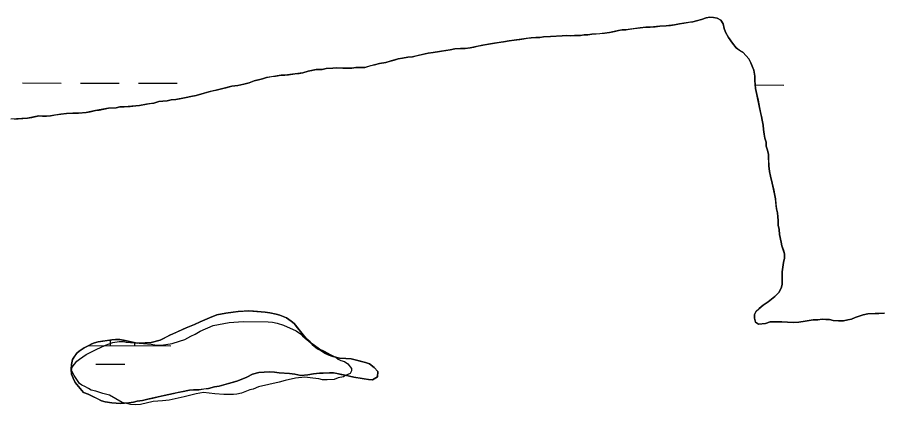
# Model space of a CAD drawing. Extents: x 3161514 to 3199414, y 831166 to 856601.
# Drawn here: x 3189403 to 3190119, y 837071 to 837392 of the extents above; entities that cross this region are included whole.
import ezdxf

# ---------------------------------------------------------------- set-up
doc = ezdxf.new("R2010")
doc.units = 0
for name, color, linetype in [('V-SITE-VEGE', 7, 'Continuous'), ('V-TOPO-SHOR', 7, 'Continuous'), ('V-WETL-SWMP', 7, 'Continuous')]:
    doc.layers.add(name, color=color, linetype=linetype)

msp = doc.modelspace()

# ---------------------------------------------------------------- linework, layer by layer
at = {"layer": 'V-SITE-VEGE'}
msp.add_lwpolyline([(3189454.71, 837089.07), (3189450.28, 837095.73), (3189448.25, 837099.92), (3189448.64, 837102.69), (3189452.51, 837107.5), (3189454.62, 837109.21), (3189460.22, 837112.96), (3189468.96, 837117.36), (3189472.1, 837118.71), (3189476.29, 837120.74), (3189482.22, 837123.09), (3189487.44, 837123.72), (3189491.25, 837123.67), (3189493.33, 837123.3), (3189507.55, 837122.08), (3189514.14, 837121.65), (3189518.3, 837120.9), (3189522.46, 837120.84), (3189531.51, 837122.12), (3189537.44, 837124.13), (3189541.96, 837125.46), (3189546.86, 837128.17), (3189550.35, 837129.86), (3189554.55, 837132.24), (3189565.37, 837136.96), (3189578.6, 837139.57), (3189590.06, 837140.47), (3189610.89, 837140.2), (3189614.35, 837139.81), (3189618.17, 837139.07), (3189623.35, 837137.27), (3189634.05, 837132.62), (3189637.49, 837130.14), (3189639.21, 837128.39), (3189643.33, 837124.86), (3189647.1, 837121.34), (3189651.57, 837117.81), (3189654.33, 837116.39), (3189658.12, 837113.91), (3189660.53, 837112.84), (3189664.33, 837111.4), (3189666.41, 837111.03), (3189668.82, 837109.26), (3189670.89, 837108.2), (3189674, 837107.11), (3189676.75, 837105.34), (3189679.83, 837101.48), (3189679.8, 837099.4), (3189678.73, 837097.33), (3189674.89, 837095.65), (3189673.15, 837094.63), (3189668.62, 837093.64), (3189665.48, 837092.3), (3189659.57, 837092.02), (3189655.76, 837092.07), (3189652.64, 837092.81), (3189647.79, 837093.56), (3189641.2, 837094.34), (3189633.55, 837093.4), (3189624.85, 837091.42), (3189619.97, 837090.1), (3189602.91, 837086.15), (3189598.38, 837084.47), (3189595.59, 837083.81), (3189588.61, 837081.12), (3189584.78, 837080.13), (3189582, 837079.82), (3189574.02, 837079.92), (3189566.73, 837080.36), (3189557.37, 837081.52), (3189551.11, 837080.56), (3189541.36, 837077.91), (3189528.83, 837075.29), (3189523.26, 837074.67), (3189515.62, 837074.07), (3189505.18, 837071.77), (3189501.35, 837071.47), (3189496.84, 837071.53), (3189489.92, 837073.35), (3189479.58, 837079.39), (3189474.05, 837080.84), (3189468.17, 837082.65), (3189464.36, 837083.4), (3189462.29, 837084.81), (3189459.19, 837086.59), (3189456.78, 837087.66)], close=True, dxfattribs=at)
at = {"layer": 'V-TOPO-SHOR'}
for points in [[(3189819.09, 837373.93), (3189822.39, 837374.39), (3189825.44, 837374.86), (3189828.49, 837375.33), (3189832.3, 837375.53), (3189835.6, 837375.49), (3189838.64, 837375.96), (3189844.23, 837376.4), (3189849.05, 837376.59), (3189853.87, 837376.78), (3189857.68, 837377.24), (3189860.72, 837376.95), (3189864.27, 837377.15), (3189869.09, 837377.09), (3189872.14, 837377.56), (3189875.19, 837377.78), (3189878.49, 837378.24), (3189882.04, 837378.45), (3189885.09, 837378.67), (3189889.15, 837379.12), (3189893.21, 837379.58), (3189897.29, 837380.54), (3189900.59, 837381.26), (3189903.64, 837381.72), (3189906.69, 837381.94), (3189909.73, 837382.41), (3189913.54, 837382.87), (3189918.62, 837383.57), (3189923.2, 837384.01), (3189926.75, 837383.97), (3189930.81, 837384.43), (3189934.87, 837384.88), (3189939.95, 837385.07), (3189943.5, 837385.53), (3189946.81, 837386), (3189951.13, 837386.7), (3189954.69, 837387.42), (3189959, 837388.12), (3189962.06, 837388.59), (3189965.11, 837389.31), (3189969.18, 837390.28), (3189973, 837391.75), (3189976.05, 837392.22), (3189979.09, 837392.18), (3189982.13, 837391.63), (3189985.15, 837389.82), (3189987.14, 837386.75), (3189988.1, 837382.93), (3189989.08, 837379.88), (3189991.56, 837375.53), (3189994.8, 837370.93), (3189998.04, 837366.83), (3190000.56, 837365.02), (3190003.58, 837363.21), (3190006.33, 837360.39), (3190008.33, 837357.82), (3190010.06, 837354.5), (3190011.29, 837351.7), (3190012.52, 837348.39), (3190013.47, 837343.56), (3190013.43, 837340.01), (3190013.63, 837336.2), (3190013.84, 837333.15), (3190015.05, 837328.32), (3190016.01, 837323.74), (3190017.2, 837317.64), (3190018.16, 837313.32), (3190018.88, 837310.01), (3190019.34, 837306.96), (3190020.31, 837302.89), (3190020.52, 837299.34), (3190020.97, 837295.53), (3190021.69, 837292.22), (3190022.67, 837288.91), (3190022.88, 837285.62), (3190023.85, 837282.31), (3190024.56, 837278.75), (3190024.76, 837274.43), (3190024.95, 837269.36), (3190025.65, 837264.53), (3190026.36, 837260.72), (3190027.81, 837254.87), (3190029.01, 837249.27), (3190029.73, 837245.97), (3190030.44, 837241.9), (3190030.89, 837237.58), (3190031.34, 837233.52), (3190032.06, 837230.21), (3190032.27, 837226.91), (3190032.74, 837223.87), (3190032.69, 837220.06), (3190033.41, 837216.5), (3190033.86, 837212.44), (3190035.05, 837206.08), (3190035.77, 837203.03), (3190037, 837199.47), (3190037.97, 837196.41), (3190037.93, 837192.86), (3190037.12, 837189.32), (3190036.56, 837185.27), (3190036.01, 837181.47)], [(3189421.15, 837310.52), (3189424.19, 837310.48), (3189427.49, 837310.44), (3189430.79, 837310.65), (3189434.85, 837311.36), (3189439.43, 837312.06), (3189444, 837312.51), (3189449.33, 837312.95), (3189453.89, 837312.89), (3189460.23, 837313.32), (3189463.54, 837314.04), (3189467.86, 837314.99), (3189470.92, 837315.46), (3189474.98, 837316.17), (3189478.79, 837316.89), (3189485.14, 837317.31), (3189488.19, 837318.04), (3189491.74, 837317.99), (3189496.57, 837318.43), (3189501.39, 837318.88), (3189504.44, 837319.1), (3189510.03, 837320.29), (3189513.08, 837320.76), (3189516.13, 837321.23), (3189520.46, 837322.44), (3189523.76, 837322.91), (3189527.31, 837323.12), (3189530.62, 837323.83), (3189534.43, 837324.29), (3189538.75, 837325), (3189543.07, 837325.7), (3189546.88, 837326.67), (3189551.2, 837327.38), (3189557.82, 837329.32), (3189561.64, 837330.54), (3189564.69, 837331.26), (3189567.75, 837331.98), (3189572.32, 837332.94), (3189576.9, 837334.15), (3189580.72, 837335.11), (3189585.8, 837335.81), (3189590.63, 837336.77), (3189594.96, 837337.98), (3189599.29, 837339.7), (3189602.85, 837340.41), (3189606.16, 837341.13), (3189609.47, 837342.36), (3189613.54, 837343.07), (3189616.84, 837343.53), (3189621.67, 837344.23), (3189624.71, 837344.19), (3189627.76, 837344.66), (3189632.84, 837345.36), (3189636.4, 837345.82), (3189639.44, 837346.29), (3189643.77, 837347.5), (3189646.82, 837348.22), (3189650.38, 837348.94), (3189655.46, 837349.13), (3189658.76, 837349.85), (3189664.34, 837350.03), (3189667.39, 837350.24), (3189672.46, 837350.18), (3189676.26, 837350.13), (3189680.07, 837350.08), (3189683.37, 837350.55), (3189687.68, 837350.74), (3189690.73, 837350.71), (3189695.82, 837352.17), (3189698.87, 837352.89), (3189702.94, 837353.85), (3189708.02, 837354.8), (3189711.84, 837355.77), (3189715.15, 837356.74), (3189718.46, 837357.71), (3189722.02, 837358.42), (3189726.34, 837359.13), (3189730.15, 837359.59), (3189733.2, 837360.31), (3189736.76, 837361.03), (3189743.12, 837362.47), (3189747.19, 837363.18), (3189751, 837363.63), (3189754.3, 837364.1), (3189757.86, 837364.82), (3189761.41, 837365.28), (3189765.23, 837365.99), (3189769.8, 837366.44), (3189773.85, 837366.39), (3189777.92, 837366.84), (3189780.97, 837367.56), (3189784.02, 837368.29), (3189788.35, 837369.24), (3189791.4, 837369.71), (3189794.7, 837370.18), (3189798, 837370.9), (3189801.31, 837371.36), (3189805.37, 837371.82), (3189810.2, 837372.77), (3189814.27, 837373.23), (3189819.09, 837373.93)], [(3189401.08, 837307.98), (3189404.12, 837308.2), (3189407.93, 837308.41), (3189411.74, 837308.61), (3189415.3, 837309.33), (3189421.15, 837310.52)], [(3190036.01, 837181.47), (3190035.96, 837177.92), (3190035.92, 837174.37), (3190035.88, 837171.08), (3190035.07, 837168.04), (3190033.25, 837164.26), (3190029.91, 837161.01), (3190027.1, 837158.76), (3190024.53, 837156.51), (3190020.18, 837153.78), (3190016.85, 837151.03), (3190014.54, 837149.03), (3190013.24, 837146.26), (3190013.2, 837143.21), (3190013.92, 837139.91), (3190016.43, 837138.1), (3190022.28, 837138.79), (3190026.1, 837140.01), (3190029.65, 837139.96), (3190032.69, 837140.18), (3190035.73, 837140.14), (3190040.29, 837139.83), (3190045.11, 837139.51), (3190049.68, 837139.71), (3190055.01, 837140.65), (3190058.32, 837141.12), (3190061.62, 837141.84), (3190065.43, 837141.79), (3190068.98, 837142.25), (3190072.02, 837141.96), (3190075.06, 837141.92), (3190078.1, 837141.12), (3190082.66, 837140.81), (3190086.72, 837141.01), (3190090.28, 837141.73), (3190093.33, 837142.2), (3190096.39, 837143.68), (3190099.7, 837144.91), (3190103.01, 837145.88), (3190106.83, 837146.84), (3190112.92, 837147.02), (3190115.96, 837146.98), (3190120.78, 837147.17)], [(3189458.07, 837081.45), (3189461.81, 837080.15), (3189465.9, 837078.31), (3189469.45, 837076.48), (3189472.82, 837074.65), (3189475.85, 837073.72), (3189481.56, 837072.93), (3189484.96, 837072.71), (3189488.7, 837072.48), (3189491.93, 837072.62), (3189495.51, 837072.93), (3189499.27, 837073.6), (3189502.31, 837074.28), (3189506.97, 837074.93), (3189511.28, 837076.13), (3189515.4, 837076.97), (3189519.71, 837077.99), (3189524.73, 837078.99), (3189528.67, 837080.02), (3189532.44, 837080.86), (3189535.84, 837081.54), (3189540.5, 837082.37), (3189545.7, 837083.38), (3189549.1, 837083.69), (3189553.39, 837083.82), (3189557.69, 837084.48), (3189561.45, 837084.96), (3189566.29, 837086.15), (3189570.23, 837086.82), (3189574.9, 837088.19), (3189577.95, 837089.05), (3189582.26, 837090.24), (3189585.67, 837091.27), (3189593.21, 837094.21), (3189597.9, 837096.84), (3189603.1, 837098.2), (3189612.04, 837098.8), (3189615.97, 837098.4), (3189619.9, 837097.81), (3189624.19, 837097.58), (3189628.47, 837097.34), (3189632.94, 837096.75), (3189637.93, 837095.79), (3189643.48, 837096.26), (3189648.31, 837097.09), (3189653.15, 837097.56), (3189656.37, 837097.7), (3189661.56, 837097.99), (3189664.95, 837097.77), (3189667.98, 837097.2), (3189671.2, 837096.62), (3189674.41, 837096.04), (3189677.97, 837095.1), (3189681.71, 837094.34), (3189686.89, 837093.56), (3189690.28, 837092.98), (3189693.84, 837092.22), (3189697.24, 837092.18), (3189701.21, 837094.63), (3189701.44, 837099.09), (3189698.62, 837102.35), (3189694.55, 837105.26), (3189691.34, 837106.37), (3189685.11, 837108.06), (3189679.4, 837109.57), (3189674.94, 837109.62), (3189669.93, 837110.04), (3189665.66, 837111.17), (3189662.28, 837112.65), (3189657.31, 837115.39), (3189653.23, 837117.59), (3189648.09, 837121.41), (3189645.61, 837123.41), (3189642.25, 837126.31), (3189638.55, 837130.65), (3189635.03, 837135.16), (3189632.22, 837138.59), (3189629.92, 837140.59), (3189626.02, 837143.32), (3189620.33, 837145.54), (3189617.3, 837146.47), (3189612.13, 837147.61), (3189608.2, 837148.2), (3189598.73, 837148.85), (3189594.45, 837149.09), (3189591.05, 837148.95), (3189585.86, 837148.66), (3189581.92, 837147.99), (3189575.83, 837147.18), (3189572.79, 837146.68), (3189568.3, 837145.84), (3189562.2, 837143.42), (3189554.47, 837140.12), (3189549.79, 837137.85), (3189542.96, 837135.08), (3189532.89, 837130.56), (3189529.47, 837128.99), (3189526.41, 837127.43), (3189521.55, 837124.98), (3189514.02, 837122.93), (3189509.01, 837122.64)], [(3189509.01, 837122.64), (3189502.57, 837122.54), (3189494.9, 837124.07), (3189491.16, 837124.83), (3189488.13, 837125.41), (3189484.55, 837125.45), (3189481.51, 837125.14), (3189477.93, 837124.64), (3189473.63, 837123.98), (3189470.23, 837123.49), (3189467.18, 837122.82), (3189464.84, 837121.95), (3189462.5, 837120.55), (3189458.54, 837118.46), (3189454.57, 837115.82), (3189452.41, 837114.24), (3189451.49, 837112.82), (3189448.94, 837108.92), (3189447.99, 837104.64), (3189447.77, 837100.89), (3189448.25, 837096.78), (3189449.46, 837093.36), (3189451.02, 837089.77), (3189458.07, 837081.45)]]:
    msp.add_lwpolyline(points, dxfattribs=at)
at = {"layer": 'V-WETL-SWMP'}
for p, q in [((3189946.8, 837385.99), (3189939.95, 837385.07)), ((3189951.12, 837386.7), (3189946.8, 837385.99)), ((3189954.68, 837387.41), (3189951.12, 837386.7)), ((3189962.05, 837388.59), (3189954.68, 837387.41)), ((3189969.18, 837390.27), (3189962.05, 837388.59)), ((3189973, 837391.75), (3189969.18, 837390.27)), ((3189976.05, 837392.21), (3189973, 837391.75)), ((3189979.09, 837392.18), (3189976.05, 837392.21)), ((3189982.13, 837391.63), (3189979.09, 837392.18)), ((3189985.15, 837389.82), (3189982.13, 837391.63)), ((3189987.14, 837386.75), (3189985.15, 837389.82)), ((3189988.1, 837382.93), (3189987.14, 837386.75)), ((3189885.09, 837378.66), (3189878.49, 837378.24)), ((3189893.21, 837379.57), (3189885.09, 837378.66)), ((3189900.59, 837381.26), (3189893.21, 837379.57)), ((3189903.64, 837381.72), (3189900.59, 837381.26)), ((3189906.68, 837381.94), (3189903.64, 837381.72)), ((3189918.62, 837383.56), (3189906.68, 837381.94)), ((3189923.19, 837384.01), (3189918.62, 837383.56)), ((3189926.74, 837383.97), (3189923.19, 837384.01)), ((3189934.87, 837384.88), (3189926.74, 837383.97)), ((3189939.95, 837385.07), (3189934.87, 837384.88)), ((3189989.08, 837379.88), (3189988.1, 837382.93)), ((3189991.56, 837375.53), (3189989.08, 837379.88)), ((3189805.37, 837371.82), (3189798, 837370.9)), ((3189810.2, 837372.77), (3189805.37, 837371.82)), ((3189814.26, 837373.22), (3189810.2, 837372.77)), ((3189828.49, 837375.33), (3189814.26, 837373.22)), ((3189832.3, 837375.53), (3189828.49, 837375.33)), ((3189835.59, 837375.49), (3189832.3, 837375.53)), ((3189838.64, 837375.96), (3189835.59, 837375.49)), ((3189844.23, 837376.39), (3189838.64, 837375.96)), ((3189853.87, 837376.78), (3189844.23, 837376.39)), ((3189857.68, 837377.24), (3189853.87, 837376.78)), ((3189860.72, 837376.94), (3189857.68, 837377.24)), ((3189864.27, 837377.15), (3189860.72, 837376.94)), ((3189869.09, 837377.09), (3189864.27, 837377.15)), ((3189872.14, 837377.56), (3189869.09, 837377.09)), ((3189875.18, 837377.77), (3189872.14, 837377.56)), ((3189878.49, 837378.24), (3189875.18, 837377.77)), ((3189994.8, 837370.93), (3189991.56, 837375.53)), ((3189754.3, 837364.1), (3189747.18, 837363.17)), ((3189757.86, 837364.81), (3189754.3, 837364.1)), ((3189761.41, 837365.27), (3189757.86, 837364.81)), ((3189765.23, 837365.99), (3189761.41, 837365.27)), ((3189769.8, 837366.44), (3189765.23, 837365.99)), ((3189773.85, 837366.38), (3189769.8, 837366.44)), ((3189777.92, 837366.84), (3189773.85, 837366.38)), ((3189788.34, 837369.24), (3189777.92, 837366.84)), ((3189794.7, 837370.18), (3189788.34, 837369.24)), ((3189798, 837370.9), (3189794.7, 837370.18)), ((3189998.04, 837366.83), (3189994.8, 837370.93)), ((3190000.55, 837365.02), (3189998.04, 837366.83)), ((3190003.57, 837363.21), (3190000.55, 837365.02)), ((3189718.46, 837357.71), (3189711.84, 837355.76)), ((3189722.02, 837358.42), (3189718.46, 837357.71)), ((3189726.34, 837359.13), (3189722.02, 837358.42)), ((3189730.15, 837359.59), (3189726.34, 837359.13)), ((3189743.12, 837362.46), (3189730.15, 837359.59)), ((3189747.18, 837363.17), (3189743.12, 837362.46)), ((3190006.33, 837360.38), (3190003.57, 837363.21)), ((3190008.32, 837357.82), (3190006.33, 837360.38)), ((3190010.06, 837354.5), (3190008.32, 837357.82)), ((3189658.76, 837349.84), (3189655.46, 837349.12)), ((3189664.34, 837350.03), (3189658.76, 837349.84)), ((3189667.39, 837350.24), (3189664.34, 837350.03)), ((3189680.07, 837350.08), (3189667.39, 837350.24)), ((3189683.37, 837350.54), (3189680.07, 837350.08)), ((3189687.68, 837350.74), (3189683.37, 837350.54)), ((3189690.73, 837350.7), (3189687.68, 837350.74)), ((3189695.82, 837352.16), (3189690.73, 837350.7)), ((3189698.87, 837352.88), (3189695.82, 837352.16)), ((3189702.94, 837353.85), (3189698.87, 837352.88)), ((3189708.02, 837354.8), (3189702.94, 837353.85)), ((3189711.84, 837355.76), (3189708.02, 837354.8)), ((3190011.29, 837351.7), (3190010.06, 837354.5)), ((3190012.52, 837348.38), (3190011.29, 837351.7)), ((3189613.53, 837343.06), (3189609.47, 837342.36)), ((3189621.66, 837344.23), (3189613.53, 837343.06)), ((3189624.71, 837344.19), (3189621.66, 837344.23)), ((3189639.44, 837346.29), (3189624.71, 837344.19)), ((3189643.77, 837347.5), (3189639.44, 837346.29)), ((3189650.38, 837348.94), (3189643.77, 837347.5)), ((3189655.46, 837349.12), (3189650.38, 837348.94)), ((3190013.47, 837343.55), (3190012.52, 837348.38)), ((3190013.42, 837340), (3190013.47, 837343.55)), ((3189407.5, 837337.9), (3189439.5, 837337.81)), ((3189455.5, 837337.77), (3189487.5, 837337.68)), ((3189503.5, 837337.64), (3189535.5, 837337.55)), ((3189585.8, 837335.81), (3189580.72, 837335.11)), ((3189590.63, 837336.76), (3189585.8, 837335.81)), ((3189594.96, 837337.98), (3189590.63, 837336.76)), ((3189599.29, 837339.7), (3189594.96, 837337.98)), ((3189606.16, 837341.13), (3189599.29, 837339.7)), ((3189609.47, 837342.36), (3189606.16, 837341.13)), ((3190013.84, 837333.15), (3190013.42, 837340)), ((3190013.66, 837336.23), (3190037.41, 837336.16)), ((3189561.64, 837330.54), (3189551.2, 837327.37)), ((3189567.75, 837331.98), (3189561.64, 837330.54)), ((3189572.32, 837332.94), (3189567.75, 837331.98)), ((3189580.72, 837335.11), (3189572.32, 837332.94)), ((3190015.05, 837328.32), (3190013.84, 837333.15)), ((3190017.2, 837317.64), (3190015.05, 837328.32)), ((3189516.13, 837321.23), (3189510.03, 837320.29)), ((3189520.45, 837322.44), (3189516.13, 837321.23)), ((3189523.76, 837322.9), (3189520.45, 837322.44)), ((3189527.31, 837323.11), (3189523.76, 837322.9)), ((3189530.62, 837323.83), (3189527.31, 837323.11)), ((3189534.43, 837324.29), (3189530.62, 837323.83)), ((3189543.07, 837325.7), (3189534.43, 837324.29)), ((3189546.88, 837326.67), (3189543.07, 837325.7)), ((3189551.2, 837327.37), (3189546.88, 837326.67)), ((3189467.86, 837314.99), (3189460.23, 837313.32)), ((3189478.79, 837316.88), (3189467.86, 837314.99)), ((3189485.14, 837317.31), (3189478.79, 837316.88)), ((3189488.19, 837318.03), (3189485.14, 837317.31)), ((3189491.74, 837317.99), (3189488.19, 837318.03)), ((3189504.43, 837319.09), (3189491.74, 837317.99)), ((3189510.03, 837320.29), (3189504.43, 837319.09)), ((3190018.87, 837310.01), (3190017.2, 837317.64)), ((3189411.74, 837308.61), (3189398.03, 837307.77)), ((3189421.14, 837310.52), (3189411.74, 837308.61)), ((3189427.48, 837310.44), (3189421.14, 837310.52)), ((3189430.78, 837310.65), (3189427.48, 837310.44)), ((3189439.42, 837312.06), (3189430.78, 837310.65)), ((3189443.99, 837312.51), (3189439.42, 837312.06)), ((3189449.32, 837312.95), (3189443.99, 837312.51)), ((3189453.89, 837312.89), (3189449.32, 837312.95)), ((3189460.23, 837313.32), (3189453.89, 837312.89)), ((3190019.34, 837306.96), (3190018.87, 837310.01)), ((3190020.31, 837302.89), (3190019.34, 837306.96)), ((3190020.51, 837299.34), (3190020.31, 837302.89)), ((3190020.97, 837295.53), (3190020.51, 837299.34)), ((3190021.69, 837292.22), (3190020.97, 837295.53)), ((3190022.66, 837288.91), (3190021.69, 837292.22)), ((3190022.87, 837285.61), (3190022.66, 837288.91)), ((3190023.85, 837282.3), (3190022.87, 837285.61)), ((3190024.56, 837278.74), (3190023.85, 837282.3)), ((3190024.95, 837269.36), (3190024.56, 837278.74)), ((3190025.65, 837264.53), (3190024.95, 837269.36)), ((3190026.36, 837260.72), (3190025.65, 837264.53)), ((3190027.81, 837254.86), (3190026.36, 837260.72)), ((3190029.72, 837245.96), (3190027.81, 837254.86)), ((3190030.43, 837241.9), (3190029.72, 837245.96)), ((3190031.34, 837233.52), (3190030.43, 837241.9)), ((3190032.06, 837230.21), (3190031.34, 837233.52)), ((3190032.27, 837226.91), (3190032.06, 837230.21)), ((3190032.74, 837223.86), (3190032.27, 837226.91)), ((3190032.69, 837220.06), (3190032.74, 837223.86)), ((3190033.41, 837216.5), (3190032.69, 837220.06)), ((3190033.86, 837212.44), (3190033.41, 837216.5)), ((3190035.05, 837206.08), (3190033.86, 837212.44)), ((3190035.77, 837203.03), (3190035.05, 837206.08)), ((3190037.97, 837196.41), (3190035.77, 837203.03)), ((3190037.12, 837189.32), (3190037.92, 837192.86)), ((3190037.92, 837192.86), (3190037.97, 837196.41)), ((3190036, 837181.47), (3190037.12, 837189.32)), ((3190035.87, 837171.07), (3190036, 837181.47)), ((3190035.07, 837168.04), (3190035.87, 837171.07)), ((3190029.91, 837161.01), (3190033.25, 837164.26)), ((3190033.25, 837164.26), (3190035.07, 837168.04)), ((3190020.18, 837153.78), (3190024.53, 837156.51)), ((3190024.53, 837156.51), (3190027.09, 837158.76)), ((3190027.09, 837158.76), (3190029.91, 837161.01)), ((3190014.54, 837149.03), (3190020.18, 837153.78)), ((3190013.2, 837143.21), (3190013.24, 837146.26)), ((3190013.92, 837139.91), (3190013.2, 837143.21)), ((3190013.24, 837146.26), (3190014.54, 837149.03)), ((3190068.98, 837142.25), (3190065.42, 837141.79)), ((3190072.02, 837141.96), (3190068.98, 837142.25)), ((3190093.33, 837142.19), (3190090.28, 837141.72)), ((3190096.39, 837143.68), (3190093.33, 837142.19)), ((3190099.7, 837144.9), (3190096.39, 837143.68)), ((3190103.01, 837145.87), (3190099.7, 837144.9)), ((3190106.83, 837146.84), (3190103.01, 837145.87)), ((3190112.91, 837147.02), (3190106.83, 837146.84)), ((3190115.96, 837146.98), (3190112.91, 837147.02)), ((3190120.78, 837147.17), (3190115.96, 837146.98)), ((3190016.43, 837138.1), (3190013.92, 837139.91)), ((3190022.27, 837138.79), (3190016.43, 837138.1)), ((3190026.09, 837140.01), (3190022.27, 837138.79)), ((3190029.64, 837139.96), (3190026.09, 837140.01)), ((3190032.69, 837140.18), (3190029.64, 837139.96)), ((3190035.73, 837140.14), (3190032.69, 837140.18)), ((3190045.11, 837139.51), (3190035.73, 837140.14)), ((3190049.67, 837139.71), (3190045.11, 837139.51)), ((3190055.01, 837140.65), (3190049.67, 837139.71)), ((3190058.32, 837141.12), (3190055.01, 837140.65)), ((3190061.62, 837141.84), (3190058.32, 837141.12)), ((3190065.42, 837141.79), (3190061.62, 837141.84)), ((3190075.06, 837141.92), (3190072.02, 837141.96)), ((3190078.1, 837141.12), (3190075.06, 837141.92)), ((3190082.66, 837140.81), (3190078.1, 837141.12)), ((3190086.72, 837141.01), (3190082.66, 837140.81)), ((3190090.28, 837141.72), (3190086.72, 837141.01)), ((3189480.3, 837120.45), (3189480.32, 837124.96)), ((3189462.41, 837120.5), (3189530.3, 837120.31)), ((3189468.26, 837105.05), (3189492.26, 837104.99))]:
    msp.add_line(p, q, dxfattribs=at)
msp.add_lwpolyline([(3189461.81, 837080.15), (3189458.07, 837081.45), (3189451.02, 837089.77), (3189449.46, 837093.36), (3189448.25, 837096.77), (3189447.77, 837100.89), (3189447.99, 837104.64), (3189448.94, 837108.92), (3189452.41, 837114.24), (3189454.57, 837115.82), (3189458.54, 837118.46), (3189462.5, 837120.55), (3189464.84, 837121.95), (3189467.18, 837122.82), (3189470.23, 837123.49), (3189481.51, 837125.14), (3189484.55, 837125.45), (3189488.13, 837125.41), (3189502.57, 837122.54), (3189509.01, 837122.64), (3189514.02, 837122.93), (3189521.56, 837124.98), (3189529.47, 837128.99), (3189542.96, 837135.08), (3189549.79, 837137.85), (3189554.46, 837140.12), (3189562.2, 837143.42), (3189568.31, 837145.84), (3189575.83, 837147.18), (3189581.92, 837147.99), (3189585.86, 837148.66), (3189594.45, 837149.09), (3189608.2, 837148.2), (3189612.13, 837147.61), (3189617.3, 837146.47), (3189620.33, 837145.54), (3189626.02, 837143.32), (3189629.92, 837140.59), (3189632.22, 837138.59), (3189638.55, 837130.65), (3189642.25, 837126.31), (3189648.09, 837121.41), (3189653.23, 837117.59), (3189662.28, 837112.64), (3189665.66, 837111.17), (3189669.94, 837110.04), (3189674.94, 837109.62), (3189679.41, 837109.57), (3189691.34, 837106.37), (3189694.55, 837105.26), (3189698.62, 837102.35), (3189701.44, 837099.09), (3189701.21, 837094.63), (3189697.24, 837092.18), (3189693.84, 837092.22), (3189690.28, 837092.98), (3189681.71, 837094.34), (3189677.97, 837095.1), (3189674.41, 837096.04), (3189664.95, 837097.77), (3189661.56, 837097.99), (3189653.15, 837097.56), (3189648.32, 837097.09), (3189643.48, 837096.26), (3189637.93, 837095.79), (3189632.94, 837096.75), (3189628.47, 837097.34), (3189619.9, 837097.81), (3189615.97, 837098.39), (3189612.04, 837098.8), (3189603.1, 837098.2), (3189597.9, 837096.84), (3189593.21, 837094.21), (3189585.67, 837091.27), (3189570.23, 837086.82), (3189566.29, 837086.15), (3189561.45, 837084.96), (3189553.39, 837083.82), (3189549.1, 837083.69), (3189545.7, 837083.38), (3189532.44, 837080.86), (3189528.67, 837080.02), (3189524.72, 837078.99), (3189511.28, 837076.13), (3189506.97, 837074.93), (3189502.32, 837074.28), (3189499.27, 837073.6), (3189495.5, 837072.93), (3189491.93, 837072.62), (3189488.71, 837072.48), (3189481.56, 837072.93), (3189475.85, 837073.72), (3189472.82, 837074.65), (3189465.9, 837078.31)], close=True, dxfattribs=at)
msp.add_arc((3189535.55, 837120.77), 35.25, 176.41175, 180.61354, dxfattribs=at)

doc.saveas('drawing.dxf')
